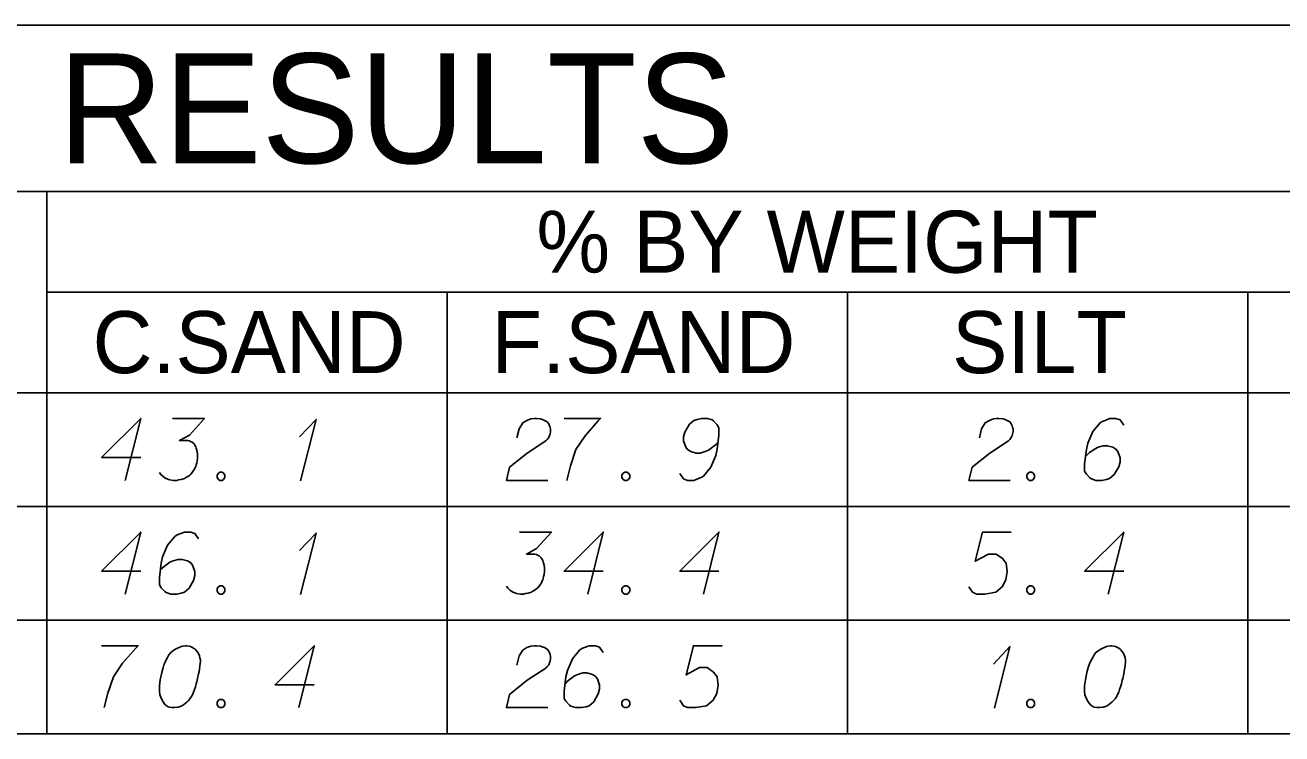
# Model space of a CAD drawing. Extents: x 2074207 to 2076812, y 516372 to 523312.
# Drawn here: x 2076524.4 to 2076621.8, y 519166.9 to 519221.7 of the extents above; entities that cross this region are included whole.
import ezdxf

# ---------------------------------------------------------------- set-up
doc = ezdxf.new("R2010")
doc.units = 0
for name, color, linetype in [('Prop DirtTable_ Soil Test Results - Outline (Major)', 7, 'Continuous'), ('Prop DirtTable_ Soil Test Results - Outline (Minor)', 7, 'Continuous'), ('Prop DirtTable_ Soil Test Results - Tx (Header - Large)', 7, 'Continuous'), ('Prop DirtTable_ Soil Test Results - Tx (Header - Small)', 7, 'Continuous'), ('Prop DirtTable_ Soil Test Results - Tx (Sample Data)', 7, 'Continuous')]:
    doc.layers.add(name, color=color, linetype=linetype)

msp = doc.modelspace()

# ---------------------------------------------------------------- linework, layer by layer
at = {"layer": 'Prop DirtTable_ Soil Test Results - Outline (Major)'}
for p, q in [((2076260.609, 519221.741), (2076811.903, 519221.741)), ((2076260.609, 519193.255), (2076811.903, 519193.255)), ((2076260.609, 519193.255), (2076811.903, 519193.255)), ((2076260.609, 519166.855), (2076811.903, 519166.855))]:
    msp.add_line(p, q, dxfattribs=at)
at = {"layer": 'Prop DirtTable_ Soil Test Results - Outline (Minor)'}
for p, q in [((2076260.609, 519208.855), (2076811.903, 519208.855)), ((2076526.074, 519208.855), (2076526.074, 519184.455)), ((2076526.074, 519201.055), (2076731.93, 519201.055)), ((2076557.094, 519201.055), (2076557.094, 519184.455)), ((2076588.114, 519201.055), (2076588.114, 519184.455)), ((2076619.134, 519184.455), (2076619.134, 519201.055)), ((2076260.609, 519184.455), (2076811.903, 519184.455)), ((2076260.609, 519184.455), (2076811.903, 519184.455)), ((2076526.074, 519184.455), (2076526.074, 519175.655)), ((2076557.094, 519184.455), (2076557.094, 519175.655)), ((2076588.114, 519184.455), (2076588.114, 519175.655)), ((2076619.134, 519175.655), (2076619.134, 519184.455)), ((2076260.609, 519175.655), (2076811.903, 519175.655)), ((2076260.609, 519175.655), (2076811.903, 519175.655)), ((2076526.074, 519175.655), (2076526.074, 519166.855)), ((2076557.094, 519175.655), (2076557.094, 519166.855)), ((2076588.114, 519175.655), (2076588.114, 519166.855)), ((2076619.134, 519166.855), (2076619.134, 519175.655)), ((2076260.609, 519166.855), (2076811.903, 519166.855))]:
    msp.add_line(p, q, dxfattribs=at)
at = {"layer": 'Prop DirtTable_ Soil Test Results - Tx (Sample Data)'}
for points in [[(2076533.349, 519188.261), (2076530.316, 519188.261), (2076533.349, 519191.284), (2076532.15, 519186.484)], [(2076535.819, 519191.284), (2076538.288, 519191.284), (2076537.124, 519189.999), (2076536.348, 519189.583), (2076536.983, 519189.583), (2076537.124, 519189.546), (2076537.194, 519189.508), (2076537.265, 519189.47), (2076537.335, 519189.432), (2076537.477, 519189.319), (2076537.547, 519189.205), (2076537.618, 519189.092), (2076537.653, 519188.979), (2076537.723, 519188.714), (2076537.759, 519188.487), (2076537.759, 519188.374), (2076537.759, 519188.223), (2076537.723, 519187.996), (2076537.688, 519187.845), (2076537.653, 519187.694), (2076537.618, 519187.58), (2076537.582, 519187.505), (2076537.547, 519187.429), (2076537.512, 519187.353), (2076537.441, 519187.24), (2076537.335, 519187.089), (2076537.23, 519186.975), (2076537.159, 519186.9), (2076537.053, 519186.824), (2076536.947, 519186.749), (2076536.806, 519186.673), (2076536.736, 519186.635), (2076536.489, 519186.56), (2076536.277, 519186.522), (2076536.136, 519186.484), (2076535.889, 519186.484), (2076535.607, 519186.522), (2076535.501, 519186.56), (2076535.395, 519186.598), (2076535.289, 519186.635), (2076535.184, 519186.711), (2076535.078, 519186.787), (2076534.901, 519186.938), (2076534.796, 519187.089)], [(2076545.66, 519189.848), (2076546.93, 519191.209), (2076545.731, 519186.446)], [(2076562.487, 519189.772), (2076562.663, 519190.49), (2076562.946, 519190.944), (2076563.263, 519191.133), (2076563.58, 519191.246), (2076563.827, 519191.284), (2076564.004, 519191.284), (2076564.321, 519191.246), (2076564.533, 519191.171), (2076564.639, 519191.133), (2076564.85, 519191.02), (2076564.956, 519190.868), (2076565.027, 519190.717), (2076565.062, 519190.604), (2076565.097, 519190.453), (2076565.097, 519190.264), (2076565.062, 519190.075), (2076565.027, 519189.961), (2076564.956, 519189.81), (2076564.85, 519189.659), (2076564.745, 519189.546), (2076563.298, 519188.601), (2076561.923, 519187.505), (2076561.676, 519186.484), (2076564.886, 519186.484)], [(2076566.156, 519191.284), (2076568.978, 519191.284), (2076568.801, 519191.095), (2076567.778, 519189.924), (2076567.073, 519188.865), (2076566.649, 519187.618), (2076566.367, 519186.484)], [(2076575.116, 519187.013), (2076575.398, 519186.598), (2076575.715, 519186.484), (2076576.209, 519186.484), (2076576.562, 519186.635), (2076576.774, 519186.711), (2076576.95, 519186.824), (2076577.514, 519187.505), (2076577.902, 519188.412), (2076578.008, 519188.903), (2076578.149, 519189.999), (2076578.149, 519190.566), (2076578.008, 519190.793), (2076577.726, 519191.095), (2076577.62, 519191.171), (2076577.267, 519191.284), (2076576.809, 519191.284), (2076576.456, 519191.209), (2076576.209, 519191.133), (2076575.856, 519190.831), (2076575.504, 519190.226), (2076575.398, 519189.848), (2076575.398, 519189.546), (2076575.574, 519189.054), (2076575.715, 519188.865), (2076575.962, 519188.714), (2076576.386, 519188.601), (2076576.703, 519188.601), (2076577.091, 519188.714), (2076577.338, 519188.827), (2076577.761, 519189.13), (2076577.973, 519189.319), (2076578.079, 519189.432)], [(2076598.327, 519189.772), (2076598.503, 519190.49), (2076598.786, 519190.944), (2076599.103, 519191.133), (2076599.42, 519191.246), (2076599.667, 519191.284), (2076599.844, 519191.284), (2076600.161, 519191.246), (2076600.373, 519191.171), (2076600.479, 519191.133), (2076600.69, 519191.02), (2076600.796, 519190.868), (2076600.867, 519190.717), (2076600.902, 519190.604), (2076600.937, 519190.453), (2076600.937, 519190.264), (2076600.902, 519190.075), (2076600.867, 519189.961), (2076600.796, 519189.81), (2076600.69, 519189.659), (2076600.585, 519189.546), (2076599.138, 519188.601), (2076597.763, 519187.505), (2076597.516, 519186.484), (2076600.726, 519186.484)], [(2076609.509, 519190.755), (2076609.227, 519191.171), (2076608.91, 519191.284), (2076608.416, 519191.284), (2076608.063, 519191.133), (2076607.851, 519191.057), (2076607.675, 519190.944), (2076607.111, 519190.264), (2076606.723, 519189.357), (2076606.617, 519188.865), (2076606.476, 519187.769), (2076606.476, 519187.202), (2076606.617, 519186.975), (2076606.899, 519186.673), (2076607.005, 519186.598), (2076607.358, 519186.484), (2076607.816, 519186.484), (2076608.169, 519186.56), (2076608.416, 519186.635), (2076608.769, 519186.938), (2076609.121, 519187.542), (2076609.227, 519187.92), (2076609.227, 519188.223), (2076609.051, 519188.714), (2076608.91, 519188.903), (2076608.663, 519189.054), (2076608.239, 519189.168), (2076607.922, 519189.168), (2076607.534, 519189.054), (2076607.287, 519188.941), (2076606.864, 519188.638), (2076606.652, 519188.449), (2076606.546, 519188.336)], [(2076539.487, 519187.127), (2076539.664, 519187.127), (2076539.769, 519187.051), (2076539.875, 519186.9), (2076539.875, 519186.711), (2076539.769, 519186.56), (2076539.664, 519186.484), (2076539.487, 519186.484), (2076539.381, 519186.56), (2076539.276, 519186.711), (2076539.276, 519186.9), (2076539.381, 519187.051), (2076539.487, 519187.127)], [(2076570.847, 519187.127), (2076571.024, 519187.127), (2076571.129, 519187.051), (2076571.235, 519186.9), (2076571.235, 519186.711), (2076571.129, 519186.56), (2076571.024, 519186.484), (2076570.847, 519186.484), (2076570.741, 519186.56), (2076570.636, 519186.711), (2076570.636, 519186.9), (2076570.741, 519187.051), (2076570.847, 519187.127)], [(2076602.207, 519187.127), (2076602.384, 519187.127), (2076602.489, 519187.051), (2076602.595, 519186.9), (2076602.595, 519186.711), (2076602.489, 519186.56), (2076602.384, 519186.484), (2076602.207, 519186.484), (2076602.101, 519186.56), (2076601.996, 519186.711), (2076601.996, 519186.9), (2076602.101, 519187.051), (2076602.207, 519187.127)], [(2076533.349, 519179.461), (2076530.316, 519179.461), (2076533.349, 519182.484), (2076532.15, 519177.684)], [(2076537.829, 519181.955), (2076537.547, 519182.371), (2076537.23, 519182.484), (2076536.736, 519182.484), (2076536.383, 519182.333), (2076536.171, 519182.257), (2076535.995, 519182.144), (2076535.431, 519181.464), (2076535.043, 519180.557), (2076534.937, 519180.065), (2076534.796, 519178.969), (2076534.796, 519178.402), (2076534.937, 519178.175), (2076535.219, 519177.873), (2076535.325, 519177.798), (2076535.678, 519177.684), (2076536.136, 519177.684), (2076536.489, 519177.76), (2076536.736, 519177.835), (2076537.089, 519178.138), (2076537.441, 519178.742), (2076537.547, 519179.12), (2076537.547, 519179.423), (2076537.371, 519179.914), (2076537.23, 519180.103), (2076536.983, 519180.254), (2076536.559, 519180.368), (2076536.242, 519180.368), (2076535.854, 519180.254), (2076535.607, 519180.141), (2076535.184, 519179.838), (2076534.972, 519179.649), (2076534.866, 519179.536)], [(2076545.66, 519181.048), (2076546.93, 519182.409), (2076545.731, 519177.646)], [(2076562.699, 519182.484), (2076565.168, 519182.484), (2076564.004, 519181.199), (2076563.228, 519180.783), (2076563.863, 519180.783), (2076564.004, 519180.746), (2076564.074, 519180.708), (2076564.145, 519180.67), (2076564.215, 519180.632), (2076564.357, 519180.519), (2076564.427, 519180.405), (2076564.498, 519180.292), (2076564.533, 519180.179), (2076564.603, 519179.914), (2076564.639, 519179.687), (2076564.639, 519179.574), (2076564.639, 519179.423), (2076564.603, 519179.196), (2076564.568, 519179.045), (2076564.533, 519178.894), (2076564.498, 519178.78), (2076564.462, 519178.705), (2076564.427, 519178.629), (2076564.392, 519178.553), (2076564.321, 519178.44), (2076564.215, 519178.289), (2076564.11, 519178.175), (2076564.039, 519178.1), (2076563.933, 519178.024), (2076563.827, 519177.949), (2076563.686, 519177.873), (2076563.616, 519177.835), (2076563.369, 519177.76), (2076563.157, 519177.722), (2076563.016, 519177.684), (2076562.769, 519177.684), (2076562.487, 519177.722), (2076562.381, 519177.76), (2076562.275, 519177.798), (2076562.169, 519177.835), (2076562.064, 519177.911), (2076561.958, 519177.987), (2076561.781, 519178.138), (2076561.676, 519178.289)], [(2076569.189, 519179.461), (2076566.156, 519179.461), (2076569.189, 519182.484), (2076567.99, 519177.684)], [(2076578.149, 519179.461), (2076575.116, 519179.461), (2076578.149, 519182.484), (2076576.95, 519177.684)], [(2076600.796, 519182.484), (2076598.574, 519182.484), (2076598.009, 519180.216), (2076599.032, 519180.783), (2076599.632, 519180.783), (2076600.126, 519180.443), (2076600.408, 519180.065), (2076600.479, 519179.423), (2076600.373, 519178.78), (2076600.091, 519178.251), (2076599.597, 519177.835), (2076598.75, 519177.684), (2076598.115, 519177.684), (2076597.798, 519177.835), (2076597.516, 519178.251)], [(2076609.509, 519179.461), (2076606.476, 519179.461), (2076609.509, 519182.484), (2076608.31, 519177.684)], [(2076539.487, 519178.327), (2076539.664, 519178.327), (2076539.769, 519178.251), (2076539.875, 519178.1), (2076539.875, 519177.911), (2076539.769, 519177.76), (2076539.664, 519177.684), (2076539.487, 519177.684), (2076539.381, 519177.76), (2076539.276, 519177.911), (2076539.276, 519178.1), (2076539.381, 519178.251), (2076539.487, 519178.327)], [(2076570.847, 519178.327), (2076571.024, 519178.327), (2076571.129, 519178.251), (2076571.235, 519178.1), (2076571.235, 519177.911), (2076571.129, 519177.76), (2076571.024, 519177.684), (2076570.847, 519177.684), (2076570.741, 519177.76), (2076570.636, 519177.911), (2076570.636, 519178.1), (2076570.741, 519178.251), (2076570.847, 519178.327)], [(2076602.207, 519178.327), (2076602.384, 519178.327), (2076602.489, 519178.251), (2076602.595, 519178.1), (2076602.595, 519177.911), (2076602.489, 519177.76), (2076602.384, 519177.684), (2076602.207, 519177.684), (2076602.101, 519177.76), (2076601.996, 519177.911), (2076601.996, 519178.1), (2076602.101, 519178.251), (2076602.207, 519178.327)], [(2076530.316, 519173.684), (2076533.138, 519173.684), (2076532.961, 519173.495), (2076531.938, 519172.324), (2076531.233, 519171.265), (2076530.809, 519170.018), (2076530.527, 519168.884)], [(2076536.912, 519173.684), (2076536.842, 519173.684), (2076536.63, 519173.646), (2076536.489, 519173.609), (2076536.383, 519173.571), (2076536.207, 519173.495), (2076535.995, 519173.382), (2076535.819, 519173.268), (2076535.642, 519173.117), (2076535.536, 519172.966), (2076535.431, 519172.777), (2076535.325, 519172.588), (2076535.219, 519172.361), (2076535.148, 519172.21), (2076535.078, 519171.983), (2076534.972, 519171.605), (2076534.866, 519171.038), (2076534.796, 519170.585), (2076534.796, 519170.169), (2076534.831, 519169.867), (2076534.972, 519169.527), (2076535.078, 519169.338), (2076535.254, 519169.111), (2076535.466, 519168.96), (2076535.572, 519168.922), (2076535.783, 519168.884), (2076535.96, 519168.884), (2076536.242, 519168.922), (2076536.489, 519168.998), (2076536.665, 519169.111), (2076536.912, 519169.3), (2076537.018, 519169.413), (2076537.159, 519169.564), (2076537.265, 519169.716), (2076537.335, 519169.829), (2076537.406, 519170.018), (2076537.441, 519170.094), (2076537.512, 519170.283), (2076537.582, 519170.509), (2076537.653, 519170.736), (2076537.688, 519170.887), (2076537.723, 519171.001), (2076537.759, 519171.152), (2076537.829, 519171.492), (2076537.865, 519171.681), (2076537.9, 519171.87), (2076537.935, 519172.135), (2076537.97, 519172.475), (2076537.97, 519172.588), (2076537.935, 519172.739), (2076537.9, 519172.89), (2076537.794, 519173.117), (2076537.688, 519173.268), (2076537.582, 519173.382), (2076537.441, 519173.495), (2076537.3, 519173.571), (2076537.194, 519173.609), (2076537.089, 519173.646), (2076536.912, 519173.684)], [(2076546.789, 519170.661), (2076543.756, 519170.661), (2076546.789, 519173.684), (2076545.59, 519168.884)], [(2076562.487, 519172.172), (2076562.663, 519172.89), (2076562.946, 519173.344), (2076563.263, 519173.533), (2076563.58, 519173.646), (2076563.827, 519173.684), (2076564.004, 519173.684), (2076564.321, 519173.646), (2076564.533, 519173.571), (2076564.639, 519173.533), (2076564.85, 519173.42), (2076564.956, 519173.268), (2076565.027, 519173.117), (2076565.062, 519173.004), (2076565.097, 519172.853), (2076565.097, 519172.664), (2076565.062, 519172.475), (2076565.027, 519172.361), (2076564.956, 519172.21), (2076564.85, 519172.059), (2076564.745, 519171.946), (2076563.298, 519171.001), (2076561.923, 519169.905), (2076561.676, 519168.884), (2076564.886, 519168.884)], [(2076569.189, 519173.155), (2076568.907, 519173.571), (2076568.59, 519173.684), (2076568.096, 519173.684), (2076567.743, 519173.533), (2076567.531, 519173.457), (2076567.355, 519173.344), (2076566.791, 519172.664), (2076566.403, 519171.757), (2076566.297, 519171.265), (2076566.156, 519170.169), (2076566.156, 519169.602), (2076566.297, 519169.375), (2076566.579, 519169.073), (2076566.685, 519168.998), (2076567.038, 519168.884), (2076567.496, 519168.884), (2076567.849, 519168.96), (2076568.096, 519169.035), (2076568.449, 519169.338), (2076568.801, 519169.942), (2076568.907, 519170.32), (2076568.907, 519170.623), (2076568.731, 519171.114), (2076568.59, 519171.303), (2076568.343, 519171.454), (2076567.919, 519171.568), (2076567.602, 519171.568), (2076567.214, 519171.454), (2076566.967, 519171.341), (2076566.544, 519171.038), (2076566.332, 519170.849), (2076566.226, 519170.736)], [(2076578.396, 519173.684), (2076576.174, 519173.684), (2076575.609, 519171.416), (2076576.632, 519171.983), (2076577.232, 519171.983), (2076577.726, 519171.643), (2076578.008, 519171.265), (2076578.079, 519170.623), (2076577.973, 519169.98), (2076577.691, 519169.451), (2076577.197, 519169.035), (2076576.35, 519168.884), (2076575.715, 519168.884), (2076575.398, 519169.035), (2076575.116, 519169.451)], [(2076599.42, 519172.248), (2076600.69, 519173.609), (2076599.491, 519168.846)], [(2076608.592, 519173.684), (2076608.522, 519173.684), (2076608.31, 519173.646), (2076608.169, 519173.609), (2076608.063, 519173.571), (2076607.887, 519173.495), (2076607.675, 519173.382), (2076607.499, 519173.268), (2076607.322, 519173.117), (2076607.216, 519172.966), (2076607.111, 519172.777), (2076607.005, 519172.588), (2076606.899, 519172.361), (2076606.828, 519172.21), (2076606.758, 519171.983), (2076606.652, 519171.605), (2076606.546, 519171.038), (2076606.476, 519170.585), (2076606.476, 519170.169), (2076606.511, 519169.867), (2076606.652, 519169.527), (2076606.758, 519169.338), (2076606.934, 519169.111), (2076607.146, 519168.96), (2076607.252, 519168.922), (2076607.463, 519168.884), (2076607.64, 519168.884), (2076607.922, 519168.922), (2076608.169, 519168.998), (2076608.345, 519169.111), (2076608.592, 519169.3), (2076608.698, 519169.413), (2076608.839, 519169.564), (2076608.945, 519169.716), (2076609.015, 519169.829), (2076609.086, 519170.018), (2076609.121, 519170.094), (2076609.192, 519170.283), (2076609.262, 519170.509), (2076609.333, 519170.736), (2076609.368, 519170.887), (2076609.403, 519171.001), (2076609.439, 519171.152), (2076609.509, 519171.492), (2076609.545, 519171.681), (2076609.58, 519171.87), (2076609.615, 519172.135), (2076609.65, 519172.475), (2076609.65, 519172.588), (2076609.615, 519172.739), (2076609.58, 519172.89), (2076609.474, 519173.117), (2076609.368, 519173.268), (2076609.262, 519173.382), (2076609.121, 519173.495), (2076608.98, 519173.571), (2076608.874, 519173.609), (2076608.769, 519173.646), (2076608.592, 519173.684)], [(2076539.487, 519169.527), (2076539.664, 519169.527), (2076539.769, 519169.451), (2076539.875, 519169.3), (2076539.875, 519169.111), (2076539.769, 519168.96), (2076539.664, 519168.884), (2076539.487, 519168.884), (2076539.381, 519168.96), (2076539.276, 519169.111), (2076539.276, 519169.3), (2076539.381, 519169.451), (2076539.487, 519169.527)], [(2076570.847, 519169.527), (2076571.024, 519169.527), (2076571.129, 519169.451), (2076571.235, 519169.3), (2076571.235, 519169.111), (2076571.129, 519168.96), (2076571.024, 519168.884), (2076570.847, 519168.884), (2076570.741, 519168.96), (2076570.636, 519169.111), (2076570.636, 519169.3), (2076570.741, 519169.451), (2076570.847, 519169.527)], [(2076602.207, 519169.527), (2076602.384, 519169.527), (2076602.489, 519169.451), (2076602.595, 519169.3), (2076602.595, 519169.111), (2076602.489, 519168.96), (2076602.384, 519168.884), (2076602.207, 519168.884), (2076602.101, 519168.96), (2076601.996, 519169.111), (2076601.996, 519169.3), (2076602.101, 519169.451), (2076602.207, 519169.527)]]:
    msp.add_lwpolyline(points, dxfattribs=at)

# ---------------------------------------------------------------- texts
at = {"layer": 'Prop DirtTable_ Soil Test Results - Tx (Header - Large)'}
msp.add_text('SOIL TEST RESULTS', height=8.50001, dxfattribs=at).set_placement((2076465.656, 519211.048))
at = {"layer": 'Prop DirtTable_ Soil Test Results - Tx (Header - Small)'}
for s, height, p in [('% BY WEIGHT', 4.79998, (2076564.009, 519202.566)), ('C.SAND', 4.8, (2076529.618, 519194.79)), ('F.SAND', 4.8, (2076560.529, 519194.79)), ('SILT', 4.8, (2076596.215, 519194.79))]:
    msp.add_text(s, height=height, dxfattribs=at).set_placement(p)

doc.saveas('drawing.dxf')
